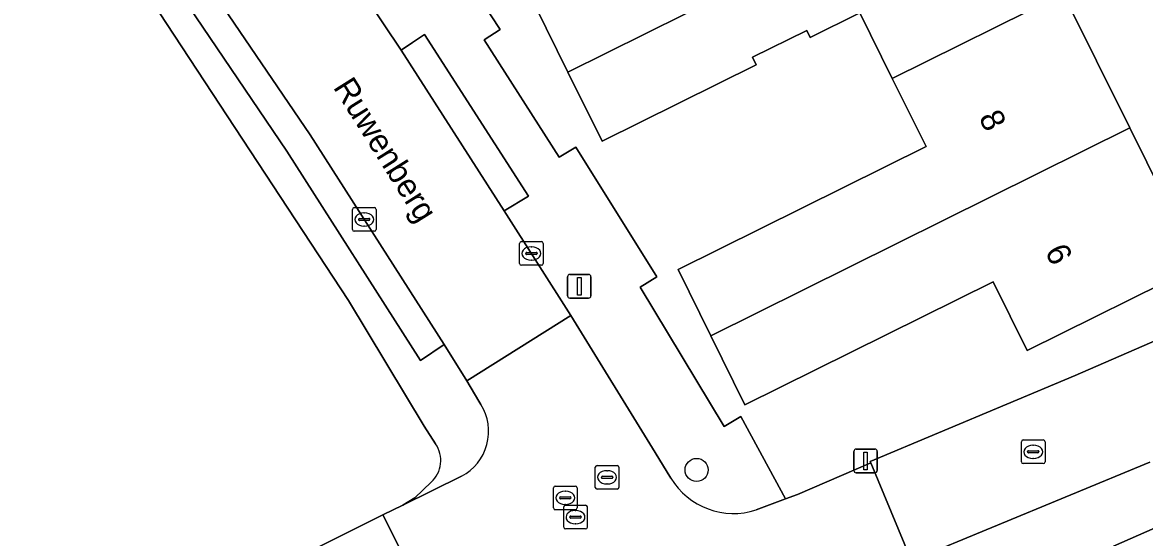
# Model space of a CAD drawing. Extents: x 157793 to 159380, y 380877 to 382313.
# Drawn here: x 158743.57 to 158791.04, y 381761.8 to 381783.57 of the extents above; entities that cross this region are included whole.
import ezdxf

# ---------------------------------------------------------------- set-up
doc = ezdxf.new("R2010")
doc.units = 0
for name, color, linetype in [('IMGEO_Boom', 7, 'Continuous'), ('IMGEO_Erf', 7, 'Continuous'), ('IMGEO_Kolk', 7, 'Continuous'), ('IMGEO_Lichtmast', 7, 'Continuous'), ('IMGEO_Openbare_ruimte_label', 7, 'Continuous'), ('IMGEO_Pand', 7, 'Continuous'), ('IMGEO_Pand_nummerreeks', 7, 'Continuous'), ('IMGEO_Rijbaan_lokaal_open', 7, 'Continuous'), ('IMGEO_Rioolput', 7, 'Continuous'), ('IMGEO_Voetpad_open', 7, 'Continuous')]:
    doc.layers.add(name, color=color, linetype=linetype)

msp = doc.modelspace()

# ---------------------------------------------------------------- linework, layer by layer
at = {"layer": 'IMGEO_Boom'}
msp.add_circle((158772.09, 381764.656), 0.489, dxfattribs=at)
at = {"layer": 'IMGEO_Erf'}
for points in [[(158760.052, 381788.93), (158763.774, 381783.274), (158763.102, 381782.829), (158766.276, 381777.881), (158766.987, 381778.293), (158770.411, 381772.813), (158769.709, 381772.381), (158773.261, 381766.499), (158773.964, 381766.917), (158775.853, 381763.434), (158776.354, 381763.621), (158779.459, 381764.955), (158779.431, 381765.008), (158788.109, 381768.649), (158794.391, 381771.387)], [(158761.046, 381765.76), (158760.568, 381766.5), (158757.368, 381771.815), (158748.714, 381784.978)], [(158787.601, 381784.787), (158790.414, 381779.112), (158793.303, 381773.281), (158786.072, 381769.698), (158784.629, 381772.611), (158774.136, 381767.411), (158772.69, 381770.329), (158771.305, 381773.124), (158781.796, 381778.322), (158780.369, 381781.202), (158778.994, 381783.976), (158776.892, 381782.934), (158776.746, 381783.23), (158774.452, 381782.097), (158774.611, 381781.774), (158768.099, 381778.547), (158766.649, 381781.472), (158765.279, 381784.237)], [(158751.284, 381758.995), (158758.813, 381762.756), (158759.668, 381763.175), (158760.176, 381763.475), (158760.858, 381764.141)]]:
    msp.add_lwpolyline(points, dxfattribs=at)
msp.add_arc((158760.042, 381765.056), 1.226, 311.7069, 35.0459, dxfattribs=at)
at = {"layer": 'IMGEO_Kolk'}
for p, q in [((158757.53, 381774.815), (158757.53, 381775.667)), ((158757.605, 381775.741), (158758.457, 381775.741)), ((158758.018, 381775.521), (158758.043, 381775.521)), ((158758.531, 381775.667), (158758.531, 381774.815)), ((158757.789, 381775.235), (158757.789, 381775.247)), ((158758.227, 381775.198), (158757.829, 381775.198)), ((158757.832, 381775.284), (158758.23, 381775.284)), ((158758.041, 381774.961), (158758.016, 381774.961)), ((158758.273, 381775.247), (158758.273, 381775.235)), ((158758.457, 381774.741), (158757.605, 381774.741)), ((158764.601, 381773.381), (158764.601, 381774.233)), ((158764.676, 381774.307), (158765.528, 381774.307)), ((158765.089, 381774.087), (158765.114, 381774.087)), ((158765.602, 381774.233), (158765.602, 381773.381)), ((158764.86, 381773.801), (158764.86, 381773.813)), ((158765.298, 381773.764), (158764.9, 381773.764)), ((158764.903, 381773.85), (158765.301, 381773.85)), ((158765.344, 381773.813), (158765.344, 381773.801)), ((158765.528, 381773.307), (158764.676, 381773.307)), ((158765.112, 381773.527), (158765.087, 381773.527)), ((158785.83, 381764.998), (158785.83, 381765.85)), ((158785.905, 381765.924), (158786.757, 381765.924)), ((158786.132, 381765.467), (158786.53, 381765.467)), ((158786.318, 381765.704), (158786.343, 381765.704)), ((158786.831, 381765.85), (158786.831, 381764.998)), ((158786.089, 381765.418), (158786.089, 381765.43)), ((158786.527, 381765.381), (158786.129, 381765.381)), ((158786.341, 381765.144), (158786.316, 381765.144)), ((158786.573, 381765.43), (158786.573, 381765.418)), ((158786.757, 381764.924), (158785.905, 381764.924))]:
    msp.add_line(p, q, dxfattribs=at)
for points in [[(158757.53, 381774.815), (158757.53, 381775.667)], [(158757.605, 381775.741), (158758.457, 381775.741)], [(158758.531, 381775.667), (158758.531, 381774.815)], [(158758.457, 381774.741), (158757.605, 381774.741)], [(158764.601, 381773.381), (158764.601, 381774.233)], [(158764.676, 381774.307), (158765.528, 381774.307)], [(158765.602, 381774.233), (158765.602, 381773.381)], [(158765.528, 381773.307), (158764.676, 381773.307)], [(158785.83, 381764.998), (158785.83, 381765.85)], [(158785.905, 381765.924), (158786.757, 381765.924)], [(158786.831, 381765.85), (158786.831, 381764.998)], [(158786.757, 381764.924), (158785.905, 381764.924)]]:
    msp.add_lwpolyline(points, dxfattribs=at)
for centre, radius, start, end in [((158757.607, 381775.665), 0.0765, 91.552, 178.448), ((158757.607, 381775.665), 0.0765, 91.552, 178.448), ((158758.455, 381775.665), 0.0765, 1.552, 88.448), ((158758.455, 381775.665), 0.0765, 1.552, 88.448), ((158757.829, 381775.244), 0.0403, 85.8775, 175.7526), ((158757.826, 381775.234), 0.0366, 178.938, 274.7102), ((158758.23, 381775.241), 0.043, 264.8664, 352.4533), ((158758.234, 381775.246), 0.0386, 1.7309, 96.639), ((158757.607, 381774.817), 0.0765, 181.552, 268.448), ((158757.607, 381774.817), 0.0765, 181.552, 268.448), ((158758.455, 381774.817), 0.0765, 271.552, 358.448), ((158758.455, 381774.817), 0.0765, 271.552, 358.448), ((158764.678, 381774.231), 0.0765, 91.552, 178.448), ((158764.678, 381774.231), 0.0765, 91.552, 178.448), ((158765.526, 381774.231), 0.0765, 1.552, 88.448), ((158765.526, 381774.231), 0.0765, 1.552, 88.448), ((158764.9, 381773.81), 0.0403, 85.8775, 175.7526), ((158764.897, 381773.8), 0.0366, 178.938, 274.7102), ((158765.301, 381773.807), 0.043, 264.8664, 352.4533), ((158765.305, 381773.812), 0.0386, 1.7309, 96.639), ((158764.678, 381773.383), 0.0765, 181.552, 268.448), ((158764.678, 381773.383), 0.0765, 181.552, 268.448), ((158765.526, 381773.383), 0.0765, 271.552, 358.448), ((158765.526, 381773.383), 0.0765, 271.552, 358.448), ((158785.907, 381765.848), 0.0765, 91.552, 178.448), ((158785.907, 381765.848), 0.0765, 91.552, 178.448), ((158786.129, 381765.427), 0.0403, 85.8775, 175.7526), ((158786.534, 381765.429), 0.0386, 1.7309, 96.639), ((158786.755, 381765.848), 0.0765, 1.552, 88.448), ((158786.755, 381765.848), 0.0765, 1.552, 88.448), ((158785.907, 381765), 0.0765, 181.552, 268.448), ((158785.907, 381765), 0.0765, 181.552, 268.448), ((158786.126, 381765.417), 0.0366, 178.938, 274.7102), ((158786.53, 381765.424), 0.043, 264.8664, 352.4533), ((158786.755, 381765), 0.0765, 271.552, 358.448), ((158786.755, 381765), 0.0765, 271.552, 358.448)]:
    msp.add_arc(centre, radius, start, end, dxfattribs=at)
for centre, major_axis, ratio, start_param, end_param in [((158758.017, 381775.241), (-0.387, 0.002), 0.722429, 4.712389, 7.853982), ((158758.042, 381775.241), (-0.39, 0.002), 0.717154, 1.570796, 4.712389), ((158765.088, 381773.807), (-0.387, 0.002), 0.722429, 4.712389, 7.853982), ((158765.113, 381773.807), (-0.39, 0.002), 0.717154, 1.570796, 4.712389), ((158786.317, 381765.424), (-0.387, 0.002), 0.722429, 4.712389, 7.853982), ((158786.342, 381765.424), (-0.39, 0.002), 0.717154, 1.570796, 4.712389)]:
    msp.add_ellipse(centre, major_axis=major_axis, ratio=ratio, start_param=start_param, end_param=end_param, dxfattribs=at)
at = {"layer": 'IMGEO_Lichtmast'}
for p, q in [((158766.63, 381772.017), (158766.63, 381772.817)), ((158766.63, 381772.817), (158766.63, 381772.017)), ((158766.73, 381772.917), (158767.52, 381772.917)), ((158767.52, 381772.917), (158766.73, 381772.917)), ((158767.62, 381772.817), (158767.62, 381772.017)), ((158767.62, 381772.017), (158767.62, 381772.817)), ((158767.52, 381771.917), (158766.73, 381771.917)), ((158766.73, 381771.917), (158767.52, 381771.917)), ((158778.841, 381765.539), (158779.631, 381765.539)), ((158779.631, 381765.539), (158778.841, 381765.539)), ((158778.741, 381764.639), (158778.741, 381765.439)), ((158778.741, 381765.439), (158778.741, 381764.639)), ((158779.731, 381765.439), (158779.731, 381764.639)), ((158779.731, 381764.639), (158779.731, 381765.439)), ((158779.631, 381764.539), (158778.841, 381764.539)), ((158778.841, 381764.539), (158779.631, 381764.539))]:
    msp.add_line(p, q, dxfattribs=at)
for points in [[(158767.05, 381772.792), (158767.2, 381772.792), (158767.2, 381772.042), (158767.05, 381772.042), (158767.05, 381772.792)], [(158779.161, 381765.414), (158779.311, 381765.414), (158779.311, 381764.664), (158779.161, 381764.664), (158779.161, 381765.414)]]:
    msp.add_lwpolyline(points, dxfattribs=at)
for centre, start, end in [((158766.73, 381772.817), 90, 180), ((158766.73, 381772.817), 90, 180), ((158767.52, 381772.817), 0, 90), ((158767.52, 381772.817), 360, 90), ((158766.73, 381772.017), 180, 270), ((158766.73, 381772.017), 180, 270), ((158767.52, 381772.017), 270, 0), ((158767.52, 381772.017), 270, 0), ((158778.841, 381765.439), 90, 180), ((158778.841, 381765.439), 90, 180), ((158779.631, 381765.439), 0, 90), ((158779.631, 381765.439), 360, 90), ((158778.841, 381764.639), 180, 270), ((158778.841, 381764.639), 180, 270), ((158779.631, 381764.639), 270, 0), ((158779.631, 381764.639), 270, 0)]:
    msp.add_arc(centre, 0.1, start, end, dxfattribs=at)
at = {"layer": 'IMGEO_Pand'}
for points in [[(158766.649, 381781.472), (158784.789, 381790.462), (158781.811, 381796.472), (158780.832, 381795.987), (158780.969, 381795.711), (158774.728, 381792.621), (158774.866, 381792.343), (158776.206, 381789.64), (158765.279, 381784.237)], [(158766.649, 381781.472), (158768.099, 381778.547), (158774.611, 381781.774), (158774.452, 381782.097), (158776.746, 381783.23), (158776.892, 381782.934), (158778.994, 381783.976), (158780.369, 381781.202), (158787.601, 381784.787), (158784.789, 381790.462)], [(158772.69, 381770.329), (158790.414, 381779.112), (158787.601, 381784.787), (158780.369, 381781.202), (158781.796, 381778.322), (158771.305, 381773.124)], [(158772.69, 381770.329), (158774.136, 381767.411), (158784.629, 381772.611), (158786.072, 381769.698), (158793.303, 381773.281), (158790.414, 381779.112)], [(158797.799, 381753.787), (158800.582, 381755.17), (158796.078, 381764.228), (158789.724, 381761.436), (158791.478, 381757.907), (158788.679, 381756.52), (158788.568, 381756.744), (158788.388, 381756.655), (158788.499, 381756.43), (158786.931, 381755.653), (158787.621, 381754.265), (158789.741, 381750), (158789.828, 381749.825), (158790.18, 381750)]]:
    msp.add_lwpolyline(points, close=True, dxfattribs=at)
at = {"layer": 'IMGEO_Rijbaan_lokaal_open'}
for points in [[(158747.719, 381790.61), (158755.745, 381778.816), (158761.41, 381769.955), (158762.373, 381768.416), (158766.77, 381771.184), (158763.955, 381775.611), (158759.589, 381782.398), (158757.409, 381785.659)], [(158816.91, 381782.078), (158817.281, 381781.329), (158811.257, 381778.42), (158810.914, 381779.094), (158810.811, 381779.043), (158794.391, 381771.387), (158788.109, 381768.649), (158779.431, 381765.008), (158779.459, 381764.955), (158781.185, 381760.82), (158781.233, 381760.84), (158791.259, 381764.987)], [(158771.004, 381764.314), (158770.343, 381765.395), (158766.77, 381771.184), (158762.373, 381768.416), (158762.883, 381767.568), (158762.964, 381767.423)], [(158778.145, 381759.531), (158781.185, 381760.82), (158779.459, 381764.955), (158776.354, 381763.621), (158775.853, 381763.434), (158774.615, 381762.973)], [(158762.146, 381764.39), (158759.668, 381763.175), (158758.813, 381762.756), (158760.92, 381758.575), (158761.061, 381758.637), (158762.241, 381759.112), (158764.148, 381759.778)], [(158741.631, 381749.038), (158746.879, 381751.655), (158753.685, 381755.053), (158758.749, 381757.576), (158759.896, 381758.125), (158760.92, 381758.575), (158758.813, 381762.756), (158751.284, 381758.995), (158738.098, 381752.421), (158735.918, 381751.416), (158733.713, 381750.469), (158731.483, 381749.58)]]:
    msp.add_lwpolyline(points, dxfattribs=at)
for centre, radius, start, end in [((158761.154, 381766.284), 2.138, 297.6332, 32.1797), ((158773.644, 381765.891), 3.075, 210.8539, 288.3996)]:
    msp.add_arc(centre, radius, start, end, dxfattribs=at)
at = {"layer": 'IMGEO_Rioolput'}
for p, q in [((158767.802, 381763.919), (158767.802, 381764.771)), ((158767.877, 381764.845), (158768.729, 381764.845)), ((158768.29, 381764.625), (158768.315, 381764.625)), ((158768.803, 381764.771), (158768.803, 381763.919)), ((158768.061, 381764.339), (158768.061, 381764.351)), ((158768.499, 381764.302), (158768.101, 381764.302)), ((158768.104, 381764.388), (158768.502, 381764.388)), ((158768.313, 381764.065), (158768.288, 381764.065)), ((158768.545, 381764.351), (158768.545, 381764.339)), ((158766.035, 381763.051), (158766.035, 381763.903)), ((158766.11, 381763.977), (158766.962, 381763.977)), ((158766.523, 381763.757), (158766.548, 381763.757)), ((158767.036, 381763.903), (158767.036, 381763.051)), ((158768.729, 381763.845), (158767.877, 381763.845)), ((158766.294, 381763.471), (158766.294, 381763.483)), ((158766.732, 381763.434), (158766.334, 381763.434)), ((158766.337, 381763.52), (158766.735, 381763.52)), ((158766.466, 381762.239), (158766.466, 381763.091)), ((158766.546, 381763.197), (158766.521, 381763.197)), ((158766.541, 381763.165), (158767.393, 381763.165)), ((158766.778, 381763.483), (158766.778, 381763.471)), ((158767.467, 381763.091), (158767.467, 381762.239)), ((158766.962, 381762.977), (158766.11, 381762.977)), ((158766.725, 381762.659), (158766.725, 381762.671)), ((158767.163, 381762.622), (158766.765, 381762.622)), ((158766.768, 381762.708), (158767.166, 381762.708)), ((158766.954, 381762.945), (158766.979, 381762.945)), ((158767.209, 381762.671), (158767.209, 381762.659)), ((158767.393, 381762.165), (158766.541, 381762.165)), ((158766.977, 381762.385), (158766.952, 381762.385))]:
    msp.add_line(p, q, dxfattribs=at)
for points in [[(158767.802, 381763.919), (158767.802, 381764.771)], [(158767.877, 381764.845), (158768.729, 381764.845)], [(158768.803, 381764.771), (158768.803, 381763.919)], [(158766.035, 381763.051), (158766.035, 381763.903)], [(158766.11, 381763.977), (158766.962, 381763.977)], [(158767.036, 381763.903), (158767.036, 381763.051)], [(158768.729, 381763.845), (158767.877, 381763.845)], [(158766.466, 381762.239), (158766.466, 381763.091)], [(158766.541, 381763.165), (158767.393, 381763.165)], [(158767.467, 381763.091), (158767.467, 381762.239)], [(158766.962, 381762.977), (158766.11, 381762.977)], [(158767.393, 381762.165), (158766.541, 381762.165)]]:
    msp.add_lwpolyline(points, dxfattribs=at)
for centre, radius, start, end in [((158767.879, 381764.769), 0.0765, 91.552, 178.448), ((158767.879, 381764.769), 0.0765, 91.552, 178.448), ((158768.727, 381764.769), 0.0765, 1.552, 88.448), ((158768.727, 381764.769), 0.0765, 1.552, 88.448), ((158768.101, 381764.348), 0.0403, 85.8775, 175.7526), ((158768.098, 381764.338), 0.0366, 178.938, 274.7102), ((158768.502, 381764.345), 0.043, 264.8664, 352.4533), ((158768.506, 381764.35), 0.0386, 1.7309, 96.639), ((158766.112, 381763.901), 0.0765, 91.552, 178.448), ((158766.112, 381763.901), 0.0765, 91.552, 178.448), ((158766.96, 381763.901), 0.0765, 1.552, 88.448), ((158766.96, 381763.901), 0.0765, 1.552, 88.448), ((158767.879, 381763.921), 0.0765, 181.552, 268.448), ((158767.879, 381763.921), 0.0765, 181.552, 268.448), ((158768.727, 381763.921), 0.0765, 271.552, 358.448), ((158768.727, 381763.921), 0.0765, 271.552, 358.448), ((158766.334, 381763.48), 0.0403, 85.8775, 175.7526), ((158766.331, 381763.47), 0.0366, 178.938, 274.7102), ((158766.543, 381763.089), 0.0765, 91.552, 178.448), ((158766.543, 381763.089), 0.0765, 91.552, 178.448), ((158766.735, 381763.477), 0.043, 264.8664, 352.4533), ((158766.739, 381763.482), 0.0386, 1.7309, 96.639), ((158767.391, 381763.089), 0.0765, 1.552, 88.448), ((158767.391, 381763.089), 0.0765, 1.552, 88.448), ((158766.112, 381763.053), 0.0765, 181.552, 268.448), ((158766.112, 381763.053), 0.0765, 181.552, 268.448), ((158766.765, 381762.668), 0.0403, 85.8775, 175.7526), ((158766.762, 381762.658), 0.0366, 178.938, 274.7102), ((158766.96, 381763.053), 0.0765, 271.552, 358.448), ((158766.96, 381763.053), 0.0765, 271.552, 358.448), ((158767.166, 381762.665), 0.043, 264.8664, 352.4533), ((158767.17, 381762.67), 0.0386, 1.7309, 96.639), ((158766.543, 381762.241), 0.0765, 181.552, 268.448), ((158766.543, 381762.241), 0.0765, 181.552, 268.448), ((158767.391, 381762.241), 0.0765, 271.552, 358.448), ((158767.391, 381762.241), 0.0765, 271.552, 358.448)]:
    msp.add_arc(centre, radius, start, end, dxfattribs=at)
for centre, major_axis, ratio, start_param, end_param in [((158768.289, 381764.345), (-0.387, 0.002), 0.722429, 4.712389, 7.853982), ((158768.314, 381764.345), (-0.39, 0.002), 0.717154, 1.570796, 4.712389), ((158766.522, 381763.477), (-0.387, 0.002), 0.722429, 4.712389, 7.853982), ((158766.547, 381763.477), (-0.39, 0.002), 0.717154, 1.570796, 4.712389), ((158766.953, 381762.665), (-0.387, 0.002), 0.722429, 4.712389, 7.853982), ((158766.978, 381762.665), (-0.39, 0.002), 0.717154, 1.570796, 4.712389)]:
    msp.add_ellipse(centre, major_axis=major_axis, ratio=ratio, start_param=start_param, end_param=end_param, dxfattribs=at)
at = {"layer": 'IMGEO_Voetpad_open'}
for points in [[(158762.964, 381767.423), (158762.883, 381767.568), (158762.373, 381768.416), (158761.41, 381769.955), (158760.411, 381769.279), (158754.761, 381778.128), (158746.735, 381789.978), (158740.68, 381798.161), (158741.629, 381798.898), (158741.046, 381799.615), (158740.113, 381798.905), (158733.332, 381807.579), (158734.282, 381808.326), (158732.116, 381811.058), (158731.172, 381810.301), (158729.19, 381812.724), (158727.189, 381815.132), (158725.169, 381817.523), (158723.13, 381819.898), (158721.072, 381822.257), (158718.995, 381824.599), (158711.129, 381833.274), (158711.999, 381834.078), (158710.705, 381835.446)], [(158744.238, 381804.007), (158744.583, 381803.52), (158745.515, 381804.25), (158748.797, 381800.002), (158751.064, 381796.947), (158750.094, 381796.279), (158752.161, 381793.314), (158752.998, 381793.879), (158753.164, 381793.991), (158758.399, 381786.328), (158757.409, 381785.659), (158759.589, 381782.398), (158760.076, 381782.722), (158760.578, 381783.056), (158764.972, 381776.23), (158763.955, 381775.611), (158766.77, 381771.184), (158770.343, 381765.395), (158771.004, 381764.314)], [(158742.332, 381797.939), (158741.629, 381798.898), (158740.68, 381798.161), (158746.735, 381789.978), (158754.761, 381778.128), (158760.411, 381769.279), (158761.41, 381769.955), (158755.745, 381778.816), (158747.719, 381790.61)], [(158774.615, 381762.973), (158775.853, 381763.434), (158773.964, 381766.917), (158773.261, 381766.499), (158769.709, 381772.381), (158770.411, 381772.813), (158766.987, 381778.293), (158766.276, 381777.881), (158763.102, 381782.829), (158763.774, 381783.274), (158760.052, 381788.93)], [(158748.714, 381784.978), (158757.368, 381771.815), (158760.568, 381766.5), (158761.046, 381765.76)], [(158791.259, 381764.987), (158781.233, 381760.84), (158782.276, 381758.337), (158784.592, 381759.353), (158785.003, 381759.533), (158789.724, 381761.436), (158796.078, 381764.228), (158804.725, 381768.062), (158806.211, 381768.74), (158809.142, 381770.078), (158817.424, 381773.94)], [(158760.858, 381764.141), (158760.176, 381763.475), (158759.668, 381763.175), (158762.146, 381764.39)]]:
    msp.add_lwpolyline(points, dxfattribs=at)
msp.add_lwpolyline([(158760.076, 381782.722), (158759.589, 381782.398), (158763.955, 381775.611), (158764.972, 381776.23), (158760.578, 381783.056)], close=True, dxfattribs=at)
for centre, radius, start, end in [((158761.154, 381766.284), 2.138, 297.6332, 32.1797), ((158760.042, 381765.056), 1.226, 311.7069, 35.0459), ((158773.644, 381765.891), 3.075, 210.8539, 288.3996)]:
    msp.add_arc(centre, radius, start, end, dxfattribs=at)

# ---------------------------------------------------------------- texts
at = {"layer": 'IMGEO_Openbare_ruimte_label'}
msp.add_text('Ruwenberg', height=1, rotation=302.1329, dxfattribs=at).set_placement((158756.693, 381780.83))
at = {"layer": 'IMGEO_Pand_nummerreeks'}
for s, p in [('8', (158784.008, 381779.551)), ('6', (158786.807, 381773.894))]:
    msp.add_text(s, height=1, rotation=296.3288, dxfattribs=at).set_placement(p)

doc.saveas('drawing.dxf')
